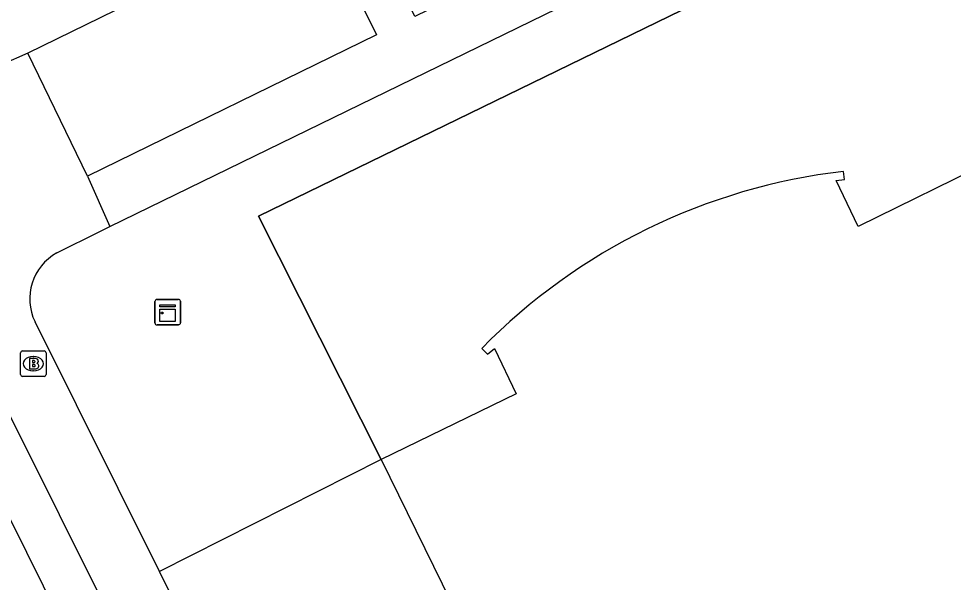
# Model space of a CAD drawing. Extents: x 160457 to 162082, y 388340 to 389736.
# Drawn here: x 161032.93 to 161069.55, y 388751.44 to 388773.54 of the extents above; entities that cross this region are included whole.
import ezdxf

# ---------------------------------------------------------------- set-up
doc = ezdxf.new("R2010")
doc.units = 0
for name, color, linetype in [('IMGEO_Brandkraan', 7, 'Continuous'), ('IMGEO_Fietspad_gesloten', 7, 'Continuous'), ('IMGEO_Hek', 7, 'Continuous'), ('IMGEO_Kast', 7, 'Continuous'), ('IMGEO_Pand', 7, 'Continuous'), ('IMGEO_Rijbaan_lokaal_gesloten', 7, 'Continuous'), ('IMGEO_Voetpad_open', 7, 'Continuous')]:
    doc.layers.add(name, color=color, linetype=linetype)

msp = doc.modelspace()

# ---------------------------------------------------------------- linework, layer by layer
at = {"layer": 'IMGEO_Brandkraan'}
for p, q in [((161033.081, 388760.511), (161033.933, 388760.511)), ((161033.006, 388759.585), (161033.006, 388760.437)), ((161033.494, 388760.291), (161033.519, 388760.291)), ((161034.007, 388760.437), (161034.007, 388759.585)), ((161033.517, 388759.731), (161033.492, 388759.731)), ((161033.933, 388759.511), (161033.081, 388759.511))]:
    msp.add_line(p, q, dxfattribs=at)
for points in [[(161033.081, 388760.511), (161033.933, 388760.511)], [(161033.006, 388759.585), (161033.006, 388760.437)], [(161033.354, 388760.211), (161033.354, 388759.811), (161033.567, 388759.811)], [(161033.585, 388760.211), (161033.354, 388760.211)], [(161033.533, 388760.13), (161033.479, 388760.13), (161033.479, 388760.054)], [(161034.007, 388760.437), (161034.007, 388759.585)], [(161033.479, 388760.054), (161033.532, 388760.054)], [(161033.541, 388759.978), (161033.479, 388759.978), (161033.479, 388759.897)], [(161033.479, 388759.897), (161033.541, 388759.897)], [(161033.933, 388759.511), (161033.081, 388759.511)]]:
    msp.add_lwpolyline(points, dxfattribs=at)
for centre, radius, start, end in [((161033.083, 388760.435), 0.0765, 91.552, 178.448), ((161033.083, 388760.435), 0.0765, 91.552, 178.448), ((161033.931, 388760.435), 0.0765, 1.552, 88.448), ((161033.931, 388760.435), 0.0765, 1.552, 88.448), ((161033.534, 388760.092), 0.0379, 267.8285, 90.9355), ((161033.589, 388760.066), 0.145, 59.4692, 91.5367), ((161033.614, 388760.113), 0.0922, 285.5137, 58.1501), ((161033.542, 388759.937), 0.0404, 269.8759, 90.5077), ((161033.573, 388760.062), 0.251, 268.6676, 293.5347), ((161033.619, 388759.921), 0.105, 301.3115, 78.989), ((161033.083, 388759.587), 0.0765, 181.552, 268.448), ((161033.083, 388759.587), 0.0765, 181.552, 268.448), ((161033.931, 388759.587), 0.0765, 271.552, 358.448), ((161033.931, 388759.587), 0.0765, 271.552, 358.448)]:
    msp.add_arc(centre, radius, start, end, dxfattribs=at)
for centre, major_axis, ratio, start_param, end_param in [((161033.493, 388760.011), (-0.387, 0.002), 0.722429, 4.712389, 7.853982), ((161033.518, 388760.011), (-0.39, 0.002), 0.717154, 1.570796, 4.712389)]:
    msp.add_ellipse(centre, major_axis=major_axis, ratio=ratio, start_param=start_param, end_param=end_param, dxfattribs=at)
at = {"layer": 'IMGEO_Fietspad_gesloten'}
for points in [[(161040.176, 388742.759), (161036.563, 388750), (161030.427, 388762.298), (161025.995, 388771.182)], [(161038.83, 388741.4), (161034.547, 388750), (161031.304, 388756.511), (161028.835, 388761.48), (161024.41, 388770.383)]]:
    msp.add_lwpolyline(points, dxfattribs=at)
at = {"layer": 'IMGEO_Hek'}
msp.add_lwpolyline([(161047.138, 388756.252), (161042.329, 388765.788), (161085.726, 388786.938)], dxfattribs=at)
at = {"layer": 'IMGEO_Kast'}
for p, q in [((161038.27, 388761.609), (161038.27, 388762.45)), ((161038.27, 388762.45), (161038.27, 388761.609)), ((161038.345, 388762.534), (161039.186, 388762.534)), ((161039.186, 388762.534), (161038.345, 388762.534)), ((161039.27, 388762.459), (161039.27, 388761.618)), ((161039.27, 388761.618), (161039.27, 388762.459)), ((161039.195, 388761.534), (161038.354, 388761.534)), ((161038.354, 388761.534), (161039.195, 388761.534))]:
    msp.add_line(p, q, dxfattribs=at)
for points in [[(161038.465, 388762.324), (161039.065, 388762.324), (161039.065, 388762.239), (161038.465, 388762.239), (161038.465, 388762.324)], [(161038.465, 388762.149), (161039.065, 388762.149), (161039.065, 388761.66), (161038.465, 388761.66), (161038.465, 388762.149)]]:
    msp.add_lwpolyline(points, dxfattribs=at)
msp.add_circle((161038.549, 388761.998), 0.0377, dxfattribs=at)
for centre, start, end in [((161038.348, 388762.456), 92.4484, 184.2845), ((161038.348, 388762.456), 92.4484, 184.2845), ((161039.192, 388762.456), 2.4484, 94.2845), ((161039.192, 388762.456), 2.4484, 94.2845), ((161038.348, 388761.612), 182.4484, 274.2845), ((161038.348, 388761.612), 182.4484, 274.2845), ((161039.192, 388761.612), 272.4484, 4.2845), ((161039.192, 388761.612), 272.4484, 4.2845)]:
    msp.add_arc(centre, 0.0779, start, end, dxfattribs=at)
at = {"layer": 'IMGEO_Pand'}
for points in [[(161078.451, 388742.084), (161078.7, 388742.301), (161078.542, 388742.601), (161078.3, 388742.392), (161073.634, 388751.925), (161077.923, 388754.024), (161071.087, 388767.973), (161065.819, 388765.384), (161064.965, 388767.188), (161065.287, 388767.234), (161065.245, 388767.55)], [(161051.073, 388760.61), (161051.304, 388760.39), (161051.575, 388760.61), (161052.417, 388758.824), (161047.138, 388756.252)], [(161047.138, 388756.252), (161050.198, 388750), (161053.973, 388742.289)]]:
    msp.add_lwpolyline(points, dxfattribs=at)
msp.add_arc((161067.99, 388744.003), 23.706, 96.6505, 135.5313, dxfattribs=at)
at = {"layer": 'IMGEO_Rijbaan_lokaal_gesloten'}
for points in [[(161082.062, 388796.093), (161078.226, 388794.162), (161065.667, 388788.03), (161049.243, 388780.002), (161033.284, 388772.189)], [(161033.284, 388772.189), (161032.279, 388771.74), (161029.43, 388770.317)]]:
    msp.add_lwpolyline(points, dxfattribs=at)
at = {"layer": 'IMGEO_Voetpad_open'}
for points in [[(161081.289, 388793.525), (161082.844, 388790.46), (161069.624, 388783.959), (161067.356, 388788.537), (161059.333, 388784.517), (161061.541, 388780.008), (161048.451, 388773.617), (161046.208, 388778.167), (161044.714, 388777.433), (161046.946, 388772.901), (161035.634, 388767.369)], [(161036.506, 388765.387), (161084.977, 388789.045)], [(161085.726, 388786.938), (161042.329, 388765.788), (161047.138, 388756.252)], [(161035.634, 388767.369), (161033.284, 388772.189)], [(161035.634, 388767.369), (161036.506, 388765.387)], [(161034.425, 388764.353), (161036.106, 388765.188), (161036.506, 388765.387)], [(161038.448, 388751.869), (161033.573, 388761.652)], [(161047.138, 388756.252), (161038.448, 388751.869)], [(161042.533, 388743.672), (161039.38, 388750), (161038.448, 388751.869)]]:
    msp.add_lwpolyline(points, dxfattribs=at)
msp.add_arc((161035.425, 388762.553), 2.06, 119.0552, 205.9302, dxfattribs=at)

doc.saveas('drawing.dxf')
